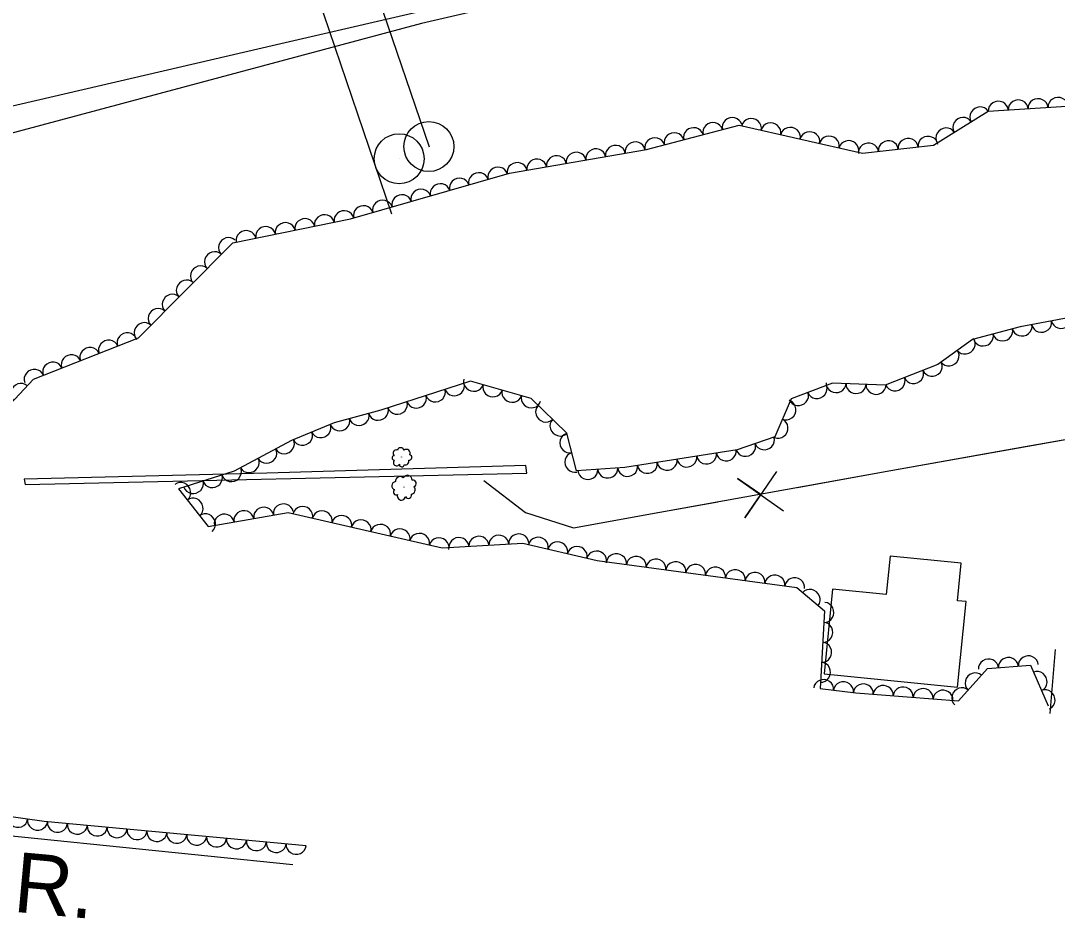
# Model space of a CAD drawing. Extents: x 1722896 to 1754269, y 648279 to 666297.
# Drawn here: x 1752291.6 to 1752499.1, y 652967.9 to 653147.6 of the extents above; entities that cross this region are included whole.
import ezdxf

# ---------------------------------------------------------------- set-up
doc = ezdxf.new("R2010")
doc.units = 0
for name, color, linetype in [('DESIGN - CENTERLINE - Proposed Text', 7, 'Continuous'), ('DESIGN - PUBLIC HEARING - Shapes', 7, 'Continuous'), ('DESIGN - SCRATCH - User 1', 7, 'Continuous'), ('DESIGN - SHEET - Linework', 7, 'Continuous'), ('SURVEY - CENTERLINE - Preliminary Text', 7, 'Continuous'), ('SURVEY - VEGETATION - Features with Text', 7, 'Continuous')]:
    doc.layers.add(name, color=color, linetype=linetype)

msp = doc.modelspace()

# ---------------------------------------------------------------- linework, layer by layer
at = {"layer": 'DESIGN - CENTERLINE - Proposed Text'}
for points in [[(1752384.3, 653055.51), (1752392.62, 653049.07), (1752402.28, 653046.04), (1752419.56, 653049.15), (1752465.8, 653057.53), (1752508.65, 653065.14), (1752516.1, 653066.21), (1752524.01, 653069.33), (1752527.42, 653045.81)], [(1752492.69, 653062.31), (1752508.65, 653065.14), (1752516.1, 653066.21), (1752524.01, 653069.33), (1752526.55, 653051.75)], [(1752447.01, 653054.12), (1752465.8, 653057.53), (1752492.69, 653062.31)], [(1752442.88, 653057.34), (1752436.53, 653048.06), (1752439.75, 653052.7), (1752435.1, 653055.93), (1752444.3, 653049.46)], [(1752384.3, 653055.51), (1752392.62, 653049.07), (1752402.28, 653046.04), (1752419.56, 653049.15), (1752431.17, 653051.25)]]:
    msp.add_lwpolyline(points, dxfattribs=at)
msp.add_lwpolyline([(1752452.45, 653016.81), (1752479.16, 653014.16), (1752480.85, 653031.27), (1752479.13, 653031.44), (1752479.87, 653038.97), (1752465.65, 653040.38), (1752464.89, 653032.67), (1752454.13, 653033.74)], close=True, dxfattribs=at)
at = {"layer": 'DESIGN - PUBLIC HEARING - Shapes'}
for p, q in [((1752365.88, 653108.84), (1752323.52, 653233.39)), ((1752337.45, 653227.64), (1752373.34, 653122.34)), ((1752373.34, 653122.34), (1752373.34, 653122.34)), ((1752367.39, 653119.92), (1752367.39, 653119.92))]:
    msp.add_line(p, q, dxfattribs=at)
for centre in [(1752373.31, 653122.36), (1752367.35, 653119.94)]:
    msp.add_circle(centre, 5, dxfattribs=at)
at = {"layer": 'DESIGN - SCRATCH - User 1'}
msp.add_lwpolyline([(1752392.91, 653057), (1752392.73, 653058.49), (1752340.82, 653057.01), (1752292.24, 653055.79), (1752292.45, 653054.71), (1752392.91, 653057)], dxfattribs=at)
at = {"layer": 'SURVEY - CENTERLINE - Preliminary Text'}
for points in [[(1751927.27, 653045.68), (1751978.27, 653058.19), (1752040.23, 653072.9), (1752156.77, 653099.89), (1752224.13, 653115.49), (1752287.93, 653130.07), (1752342.79, 653142.8), (1752413.59, 653159.2), (1752476.14, 653173.86), (1752533.48, 653187.52), (1752590.9, 653200.44), (1752656.71, 653213.65), (1752717.72, 653222.86), (1752762.48, 653226.6), (1752808.32, 653228.41), (1752850.63, 653227.22), (1752886.99, 653224.07), (1752932.98, 653217.22), (1752968.03, 653210.35), (1753008.54, 653200.01)], [(1753008.87, 653197.64), (1752977.42, 653205.79), (1752943.04, 653212.89), (1752904.44, 653219.21), (1752861.27, 653224.18), (1752818.64, 653225.96), (1752769.34, 653224.66), (1752728.42, 653221.25), (1752678.93, 653214.83), (1752618.32, 653204.1), (1752555.48, 653190.75), (1752486.29, 653173.98), (1752424.44, 653159.25), (1752371.83, 653147.04), (1752287.25, 653124.4), (1752238.13, 653111.42), (1752182.47, 653096.79), (1752126.91, 653083.17), (1752039.49, 653062.68), (1751985.16, 653049.27), (1751929.73, 653035.96)], [(1752498.69, 653021.68), (1752497.66, 653008.83)], [(1752260.86, 652987.29), (1752346.03, 652978.62)]]:
    msp.add_lwpolyline(points, dxfattribs=at)
at = {"layer": 'SURVEY - VEGETATION - Features with Text'}
for points in [[(1752283.88, 653064.88), (1752294.12, 653075.82), (1752315.13, 653084.09), (1752334.02, 653103.12), (1752357.57, 653107.9), (1752389.41, 653117.02), (1752416.86, 653121.81), (1752435.46, 653126.66), (1752460.15, 653121.05), (1752474.33, 653122.67), (1752485.28, 653129.44), (1752503.1, 653130.56), (1752521.38, 653133.81), (1752528.63, 653137.56), (1752533.11, 653141.05), (1752550.05, 653141.73), (1752562.42, 653141.33), (1752575.51, 653141.45), (1752588.47, 653143.66), (1752623.81, 653158.75), (1752648.46, 653166.34), (1752685.84, 653172.55), (1752725.37, 653178.07)], [(1752506.97, 653089.17), (1752491.68, 653086.25), (1752482.12, 653083.76), (1752475.24, 653078.76), (1752464.65, 653074.57), (1752454.1, 653075.01), (1752445.87, 653071.84), (1752442.58, 653064.27), (1752435.03, 653061.66), (1752412.52, 653058.12), (1752402.87, 653057.46), (1752400.9, 653064.96), (1752393.78, 653071.94), (1752381.66, 653075.42), (1752363.69, 653069.59), (1752354.34, 653067.06), (1752345.8, 653063.53), (1752334.32, 653057.35), (1752323.16, 653053.84), (1752329.08, 653046.33), (1752345.09, 653049.1), (1752375.93, 653042.01), (1752392.08, 653042.97), (1752407, 653039.48), (1752446.95, 653034.09), (1752452.51, 653029.39), (1752451.62, 653013.84), (1752458.76, 653013.02), (1752479.35, 653011.4), (1752485.15, 653017.88), (1752493.77, 653018.55), (1752497.32, 653010.41)], [(1752348.7, 652982.36), (1752296.24, 652987.2), (1752252.53, 652993.36)]]:
    msp.add_lwpolyline(points, dxfattribs=at)
for centre, radius in [((1752367.82, 653060.2), 0.0228), ((1752368.32, 653054.17), 0.0288)]:
    msp.add_circle(centre, radius, dxfattribs=at)
for centre, radius, start, end in [((1752366.36, 653060.03), 0.448, 94.0222, 272.7678), ((1752366.76, 653060.97), 0.653, 71.906, 228.6949), ((1752367.65, 653061.32), 0.744, 20.9587, 158.483), ((1752368.8, 653061), 0.74, 331.8546, 127.6931), ((1752369.33, 653060.12), 0.545, 262.1075, 77.1077), ((1752366.84, 653059.11), 0.652, 134.0428, 327.4625), ((1752367.88, 653058.73), 0.496, 176.6615, 353.9807), ((1752368.59, 653059.35), 0.703, 251.9486, 18.7942), ((1752367.53, 653055.35), 0.941, 46.5662, 184.0905), ((1752369.01, 653055.62), 0.935, 357.4621, 153.3005), ((1752366.7, 653054.47), 0.826, 97.5135, 254.3024), ((1752369.67, 653053.63), 0.889, 277.556, 44.4017), ((1752370.1, 653054.9), 0.69, 287.715, 102.7152), ((1752366.76, 653053.18), 0.567, 119.6296, 298.3753), ((1752367.8, 653052.4), 0.824, 159.6503, 353.07), ((1752369.2, 653052.53), 0.627, 202.269, 19.5881)]:
    msp.add_arc(centre, radius, start, end, dxfattribs=at)
for centre, major_axis in [((1752487.3, 653129.57), (2, 0.12)), ((1752491.29, 653129.82), (2, 0.12)), ((1752495.28, 653130.07), (2, 0.12)), ((1752499.27, 653130.32), (2, 0.12)), ((1752483.6, 653128.4), (1.7, 1.05)), ((1752430.13, 653125.27), (1.94, 0.5)), ((1752434, 653126.27), (1.94, 0.5)), ((1752437.89, 653126.1), (1.95, -0.44)), ((1752441.79, 653125.22), (1.95, -0.44)), ((1752480.19, 653126.3), (1.7, 1.05)), ((1752422.38, 653123.25), (1.94, 0.5)), ((1752426.26, 653124.26), (1.94, 0.5)), ((1752445.69, 653124.33), (1.95, -0.44)), ((1752449.59, 653123.45), (1.95, -0.44)), ((1752453.49, 653122.56), (1.95, -0.44)), ((1752476.79, 653124.19), (1.7, 1.05)), ((1752410.66, 653120.73), (1.97, 0.34)), ((1752414.6, 653121.42), (1.97, 0.34)), ((1752418.51, 653122.24), (1.94, 0.5)), ((1752457.39, 653121.67), (1.95, -0.44)), ((1752461.31, 653121.18), (1.99, 0.23)), ((1752465.29, 653121.63), (1.99, 0.23)), ((1752469.26, 653122.09), (1.99, 0.23)), ((1752473.23, 653122.54), (1.99, 0.23)), ((1752398.84, 653118.66), (1.97, 0.34)), ((1752402.78, 653119.35), (1.97, 0.34)), ((1752406.72, 653120.04), (1.97, 0.34)), ((1752387.08, 653116.35), (1.92, 0.55)), ((1752390.96, 653117.29), (1.97, 0.34)), ((1752394.9, 653117.98), (1.97, 0.34)), ((1752383.23, 653115.25), (1.92, 0.55)), ((1752375.54, 653113.05), (1.92, 0.55)), ((1752379.39, 653114.15), (1.92, 0.55)), ((1752367.85, 653110.84), (1.92, 0.55)), ((1752371.7, 653111.94), (1.92, 0.55)), ((1752360.16, 653108.64), (1.92, 0.55)), ((1752364.01, 653109.74), (1.92, 0.55)), ((1752348.45, 653106.05), (1.96, 0.4)), ((1752352.37, 653106.84), (1.96, 0.4)), ((1752356.29, 653107.64), (1.96, 0.4)), ((1752340.61, 653104.46), (1.96, 0.4)), ((1752344.53, 653105.25), (1.96, 0.4)), ((1752333.12, 653102.21), (1.41, 1.42)), ((1752336.69, 653103.66), (1.96, 0.4)), ((1752330.3, 653099.38), (1.41, 1.42)), ((1752327.49, 653096.54), (1.41, 1.42)), ((1752324.67, 653093.7), (1.41, 1.42)), ((1752321.85, 653090.86), (1.41, 1.42)), ((1752319.03, 653088.02), (1.41, 1.42)), ((1752316.21, 653085.18), (1.41, 1.42)), ((1752496, 653087.07), (-1.96, -0.38)), ((1752499.93, 653087.83), (-1.96, -0.38)), ((1752312.84, 653083.19), (1.86, 0.73)), ((1752488.2, 653085.34), (-1.94, -0.5)), ((1752492.08, 653086.32), (-1.96, -0.38)), ((1752309.12, 653081.72), (1.86, 0.73)), ((1752480.73, 653082.75), (-1.62, -1.18)), ((1752484.33, 653084.33), (-1.94, -0.5)), ((1752305.39, 653080.26), (1.86, 0.73)), ((1752477.49, 653080.4), (-1.62, -1.18)), ((1752297.95, 653077.33), (1.86, 0.73)), ((1752301.67, 653078.8), (1.86, 0.73)), ((1752474.11, 653078.31), (-1.86, -0.74)), ((1752294.23, 653075.87), (1.86, 0.73)), ((1752470.39, 653076.84), (-1.86, -0.74)), ((1752291.47, 653072.99), (1.37, 1.46)), ((1752378.42, 653074.37), (-1.9, -0.62)), ((1752382.23, 653075.26), (-1.92, 0.55)), ((1752454.83, 653074.98), (-2, 0.08)), ((1752458.83, 653074.81), (-2, 0.08)), ((1752466.67, 653075.37), (-1.86, -0.74)), ((1752374.61, 653073.13), (-1.9, -0.62)), ((1752386.07, 653074.15), (-1.92, 0.55)), ((1752389.91, 653073.05), (-1.92, 0.55)), ((1752447.32, 653072.4), (-1.87, -0.72)), ((1752451.05, 653073.84), (-1.87, -0.72)), ((1752462.83, 653074.64), (-2, 0.08)), ((1752367, 653070.66), (-1.9, -0.62)), ((1752370.81, 653071.9), (-1.9, -0.62)), ((1752393.76, 653071.94), (-1.92, 0.55)), ((1752444.89, 653069.6), (-0.8, -1.83)), ((1752359.33, 653068.41), (-1.93, -0.52)), ((1752363.19, 653069.45), (-1.93, -0.52)), ((1752396.62, 653069.15), (-1.43, 1.4)), ((1752351.72, 653065.98), (-1.85, -0.76)), ((1752355.47, 653067.36), (-1.93, -0.52)), ((1752399.48, 653066.35), (-1.43, 1.4)), ((1752443.3, 653065.93), (-0.8, -1.83)), ((1752348.03, 653064.45), (-1.85, -0.76)), ((1752401.41, 653063.01), (-0.51, 1.93)), ((1752344.4, 653062.78), (-1.76, -0.95)), ((1752436.73, 653062.25), (-1.89, -0.65)), ((1752440.51, 653063.56), (-1.89, -0.65)), ((1752340.88, 653060.88), (-1.76, -0.95)), ((1752402.43, 653059.14), (-0.51, 1.93)), ((1752424.95, 653060.08), (-1.98, -0.31)), ((1752428.9, 653060.7), (-1.98, -0.31)), ((1752432.85, 653061.32), (-1.98, -0.31)), ((1752337.35, 653058.99), (-1.76, -0.95)), ((1752413.1, 653058.21), (-1.98, -0.31)), ((1752417.05, 653058.83), (-1.98, -0.31)), ((1752421, 653059.46), (-1.98, -0.31)), ((1752329.97, 653055.99), (-1.91, -0.6)), ((1752333.79, 653057.19), (-1.91, -0.6)), ((1752405.12, 653057.61), (-2, -0.14)), ((1752409.11, 653057.89), (-2, -0.14)), ((1752323.69, 653053.17), (1.24, -1.57)), ((1752326.16, 653054.79), (-1.91, -0.6)), ((1752326.16, 653050.03), (1.24, -1.57)), ((1752340.2, 653048.26), (1.97, 0.34)), ((1752344.14, 653048.94), (1.97, 0.34)), ((1752348.05, 653048.42), (1.95, -0.45)), ((1752328.64, 653046.89), (1.24, -1.57)), ((1752332.32, 653046.89), (1.97, 0.34)), ((1752336.26, 653047.58), (1.97, 0.34)), ((1752351.95, 653047.53), (1.95, -0.45)), ((1752355.85, 653046.63), (1.95, -0.45)), ((1752359.75, 653045.73), (1.95, -0.45)), ((1752363.65, 653044.84), (1.95, -0.45)), ((1752367.54, 653043.94), (1.95, -0.45)), ((1752371.44, 653043.04), (1.95, -0.45)), ((1752375.34, 653042.14), (1.95, -0.45)), ((1752379.32, 653042.21), (2, 0.12)), ((1752383.31, 653042.45), (2, 0.12)), ((1752387.3, 653042.68), (2, 0.12)), ((1752391.3, 653042.92), (2, 0.12)), ((1752395.21, 653042.24), (1.95, -0.46)), ((1752399.11, 653041.33), (1.95, -0.46)), ((1752403, 653040.41), (1.95, -0.46)), ((1752406.9, 653039.5), (1.95, -0.46)), ((1752410.86, 653038.96), (1.98, -0.27)), ((1752414.82, 653038.42), (1.98, -0.27)), ((1752418.79, 653037.89), (1.98, -0.27)), ((1752422.75, 653037.36), (1.98, -0.27)), ((1752426.71, 653036.82), (1.98, -0.27)), ((1752430.68, 653036.29), (1.98, -0.27)), ((1752434.64, 653035.75), (1.98, -0.27)), ((1752438.61, 653035.22), (1.98, -0.27)), ((1752442.57, 653034.68), (1.98, -0.27)), ((1752446.54, 653034.15), (1.98, -0.27)), ((1752449.69, 653031.78), (1.53, -1.29)), ((1752452.5, 653029.09), (-0.11, -2)), ((1752452.27, 653025.1), (-0.11, -2)), ((1752452.04, 653021.11), (-0.11, -2)), ((1752451.81, 653017.11), (-0.11, -2)), ((1752485.34, 653017.89), (1.99, 0.16)), ((1752489.33, 653018.2), (1.99, 0.16)), ((1752493.32, 653018.52), (1.99, 0.16)), ((1752482.61, 653015.04), (1.34, 1.49)), ((1752495.18, 653015.3), (0.8, -1.83)), ((1752452.34, 653013.76), (1.99, -0.23)), ((1752456.31, 653013.3), (1.99, -0.23)), ((1752460.29, 653012.9), (1.99, -0.16)), ((1752464.28, 653012.59), (1.99, -0.16)), ((1752468.27, 653012.27), (1.99, -0.16)), ((1752472.25, 653011.96), (1.99, -0.16)), ((1752476.24, 653011.65), (1.99, -0.16)), ((1752479.94, 653012.06), (1.34, 1.49)), ((1752496.78, 653011.63), (0.8, -1.83)), ((1752290.98, 652987.94), (-1.98, 0.28)), ((1752294.94, 652987.38), (-1.98, 0.28)), ((1752298.91, 652986.95), (-1.99, 0.18)), ((1752302.9, 652986.58), (-1.99, 0.18)), ((1752306.88, 652986.22), (-1.99, 0.18)), ((1752310.86, 652985.85), (-1.99, 0.18)), ((1752314.85, 652985.48), (-1.99, 0.18)), ((1752318.83, 652985.11), (-1.99, 0.18)), ((1752322.81, 652984.75), (-1.99, 0.18)), ((1752326.8, 652984.38), (-1.99, 0.18)), ((1752330.78, 652984.01), (-1.99, 0.18)), ((1752334.76, 652983.64), (-1.99, 0.18)), ((1752338.74, 652983.28), (-1.99, 0.18)), ((1752342.73, 652982.91), (-1.99, 0.18)), ((1752346.71, 652982.54), (-1.99, 0.18))]:
    msp.add_ellipse(centre, major_axis=major_axis, ratio=0.940188, start_param=0, end_param=3.141593, dxfattribs=at)

# ---------------------------------------------------------------- texts
at = {"layer": 'DESIGN - SHEET - Linework'}
msp.add_text('GARWOOD DR.', height=12, rotation=354.7517, dxfattribs=at).set_placement((1752187.78, 652978.57))

doc.saveas('drawing.dxf')
